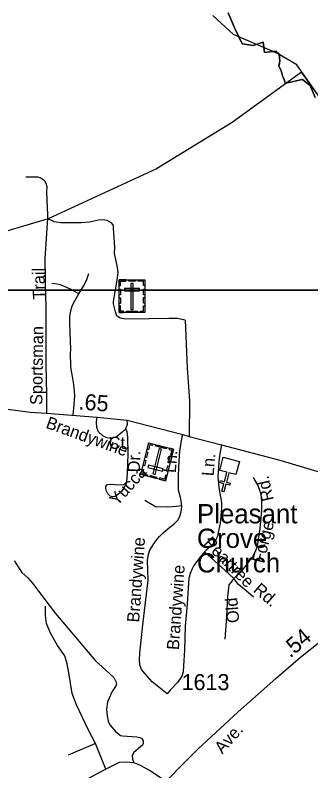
# Model space of a CAD drawing. Extents: x 2220236 to 2384410, y 720751 to 894131.
# Drawn here: x 2340704 to 2343003, y 813234 to 819117 of the extents above; entities that cross this region are included whole.
import ezdxf

# ---------------------------------------------------------------- set-up
doc = ezdxf.new("R2010")
doc.units = 0
doc.layers.add('Default', color=7, linetype='Continuous')

msp = doc.modelspace()

# ---------------------------------------------------------------- linework, layer by layer
at = {"layer": 'Default'}
for p, q in [((2341329.4, 813447.2), (2341117.1, 813356.4)), ((2341409.9, 813246.8), (2341329.4, 813447.2))]:
    msp.add_line(p, q, dxfattribs=at)
for points in [[(2329807.7, 835464.4), (2346103.7, 835464.4), (2346103.7, 816974.9), (2329807.7, 816974.9), (2329807.7, 835464.4)], [(2342360.8, 819134.2), (2342411.2, 819013.9), (2342468, 818892.2), (2342554.5, 818880.1), (2342632.2, 818907), (2342641.8, 818825.6), (2342732.5, 818837.2), (2342755.5, 818815.1), (2342762.2, 818758.4), (2342753.5, 818720.4), (2342767.2, 818694.9), (2342773.2, 818675.8), (2342781.2, 818645.4), (2342794.5, 818615), (2342803, 818587.4), (2342847.2, 818593.9), (2342857.2, 818598.4), (2342933.5, 818615), (2342936.2, 818615), (2342938.2, 818615.4), (2342939.5, 818614.4), (2342996.8, 818568.3), (2343035, 818475.2)], [(2343035, 818475.2), (2342996.8, 818568.3), (2342939.5, 818614.4), (2342938.2, 818615.4), (2342936.2, 818615), (2342933.5, 818615), (2342857.2, 818598.4), (2342847.2, 818593.9), (2342803, 818587.4), (2342794.5, 818615), (2342781.2, 818645.4), (2342773.2, 818675.8), (2342767.2, 818694.9), (2342753.5, 818720.4), (2342762.2, 818758.4), (2342755.5, 818815.1), (2342732.5, 818837.2), (2342641.8, 818825.6), (2342632.2, 818907), (2342554.5, 818880.1), (2342468, 818892.2), (2342411.2, 819013.9), (2342360.8, 819134.2)], [(2342360.8, 819134.2), (2342411.2, 819013.9), (2342468, 818892.2), (2342554.5, 818880.1), (2342632.2, 818907), (2342641.8, 818825.6), (2342732.5, 818837.2), (2342755.5, 818815.1), (2342762.2, 818758.4), (2342753.5, 818720.4), (2342767.2, 818694.9), (2342773.2, 818675.8), (2342781.2, 818645.4), (2342794.5, 818615), (2342803, 818587.4), (2342847.2, 818593.9), (2342857.2, 818598.4), (2342933.5, 818615), (2342936.2, 818615), (2342938.2, 818615.4), (2342939.5, 818614.4), (2342996.8, 818568.3), (2343035, 818475.2)], [(2343035, 818475.2), (2342996.8, 818568.3), (2342939.5, 818614.4), (2342938.2, 818615.4), (2342936.2, 818615), (2342933.5, 818615), (2342857.2, 818598.4), (2342847.2, 818593.9), (2342803, 818587.4), (2342794.5, 818615), (2342781.2, 818645.4), (2342773.2, 818675.8), (2342767.2, 818694.9), (2342753.5, 818720.4), (2342762.2, 818758.4), (2342755.5, 818815.1), (2342732.5, 818837.2), (2342641.8, 818825.6), (2342632.2, 818907), (2342554.5, 818880.1), (2342468, 818892.2), (2342411.2, 819013.9), (2342360.8, 819134.2)], [(2347144.5, 816508), (2347018.6, 816630.8), (2346957.5, 816871.2), (2346805.5, 817002.9), (2346170.5, 817187), (2345776.4, 817380.9), (2345451.3, 817436.6), (2345134.3, 817433.5), (2344959.4, 817478.8), (2344723.4, 817708.8), (2344630.5, 817757.6), (2344397.4, 817790.6), (2344011.4, 818044), (2343719.4, 818048.5), (2343089.3, 818449.4), (2342894.3, 818730.3), (2342743.4, 818819.3), (2342400.3, 818966.1), (2342240.4, 819113.8)], [(2342929.9, 818672.1), (2342390.1, 818280.9), (2341802.5, 817919.9), (2340961.2, 817532.3), (2340582.6, 817418.9)], [(2342929.9, 818672.1), (2342390.1, 818280.9), (2341802.5, 817919.9), (2340961.2, 817532.3), (2340582.6, 817418.9)], [(2344262, 817879.4), (2344011.4, 818044), (2343719.4, 818048.5), (2343089.3, 818449.4), (2342929.9, 818672.1)], [(2344262, 817879.4), (2344011.4, 818044), (2343719.4, 818048.5), (2343089.3, 818449.4), (2342929.9, 818672.1)], [(2340786.1, 817858.3), (2340880.1, 817857.4), (2340898.1, 817853.7), (2340914.3, 817843.8), (2340928.4, 817831.9), (2340942.6, 817808.1), (2340951, 817782.2), (2340947.5, 817736.3), (2340954.8, 817562.7), (2340956, 817534.3)], [(2340956, 817534.3), (2340935.7, 817222.4), (2340941.1, 816902.2), (2340941.5, 816875.9), (2340941.6, 816870.4), (2340942.6, 816808.5), (2340942.1, 816652.2), (2340942.1, 816535.8), (2340943.2, 816393.2), (2340947.8, 816169.6), (2340947.8, 816017.8)], [(2342025.1, 816743.6), (2341963, 816754.9), (2341898.9, 816756.1), (2341749, 816752.2), (2341561.2, 816749.9), (2341519.1, 816757.4), (2341494.9, 816777.2), (2341484.4, 816807), (2341469.6, 816870.8), (2341469.5, 816886.5), (2341497.6, 817053), (2341504.8, 817113.2), (2341498.2, 817167.1), (2341476.9, 817260.9), (2341478.4, 817312.8), (2341468.7, 817456.6), (2341468.4, 817478.6), (2341456.1, 817496.5), (2341418, 817518), (2341386, 817523.7), (2341351.9, 817521.3), (2341282.2, 817506.4), (2341218.3, 817499.6), (2341166.2, 817500.9), (2341056.2, 817499.6), (2341008.2, 817509.1), (2340956, 817534.3)], [(2341199.8, 816947.7), (2341235.7, 817007.6), (2341257.4, 817051), (2341276.8, 817104.6)], [(2341199.8, 816947.7), (2341140, 816980.2), (2341088.6, 817004.2), (2341054.4, 817016.8), (2341031.6, 817022.5), (2340989.4, 817028.2)], [(2329807.7, 816974.9), (2370566.3, 816974.8), (2370566.3, 785046.7), (2329807.6, 785046.7), (2329807.7, 816974.9)], [(2341154.2, 816001.8), (2341162.2, 816085.1), (2341166.7, 816153.6), (2341165.6, 816190.1), (2341159.9, 816241.4), (2341147.4, 816320.2), (2341139.4, 816357.8), (2341137.1, 816386.3), (2341134.8, 816482.2), (2341136, 816515.3), (2341132.5, 816645.4), (2341130.3, 816724.1), (2341130.3, 816774.3), (2341133.7, 816799.4), (2341140.5, 816825.6), (2341148.5, 816854.2), (2341166.7, 816893), (2341199.8, 816947.7)], [(2342025.1, 816743.6), (2342041.4, 816372), (2342058.6, 816112.2), (2342057.3, 815837.5)], [(2340647.8, 816049.1), (2340820.1, 816025.4), (2340947.8, 816017.8), (2341342.3, 815988.1), (2341575, 815964.2), (2342007.7, 815851.2), (2342057.3, 815837.5), (2342307.2, 815771.6), (2342760.3, 815652.7), (2343099.8, 815550.8), (2343289.7, 815487.5), (2343341, 815465.3), (2343394, 815437.9), (2343482.1, 815389.1), (2343575.3, 815333.5), (2343671.1, 815270.1)], [(2341565.4, 815897.6), (2341534.1, 815868.6), (2341488.9, 815831.5), (2341458.8, 815823.4), (2341415.9, 815826.9), (2341385.8, 815841.9), (2341351, 815873.3), (2341338.3, 815905.7), (2341336, 815952.1), (2341342.3, 815988.1)], [(2341565.4, 815897.6), (2341578.2, 815932.4), (2341575, 815964.2)], [(2341572.4, 815483.6), (2341578.2, 815548.5), (2341581.7, 815701.6), (2341580.5, 815829.2), (2341574.7, 815872.1), (2341565.4, 815897.6)], [(2341994.3, 815336.2), (2341992.4, 815352.3), (2341973.6, 815419), (2341972.8, 815466.1), (2341974.5, 815534.6), (2341978.8, 815646.7), (2341984.8, 815724.6), (2341994.2, 815785.3), (2342002.7, 815833.2), (2342007.7, 815851.2)], [(2342307.2, 815771.6), (2342296.9, 815718.6), (2342290.1, 815665.5), (2342284.9, 815597), (2342279.8, 815523.5), (2342288.4, 815439.6), (2342300.3, 815366), (2342307.2, 815323.2), (2342308.9, 815273.6), (2342303.7, 815218.8), (2342296.9, 815160.6), (2342283.2, 815088.7), (2342271.2, 815047.6), (2342252.4, 815011.7), (2342219.9, 814979.2), (2342189.1, 814951.8), (2342163.5, 814922.7), (2342131, 814885.1), (2342091.7, 814833.7), (2342078, 814802.9), (2342064.3, 814770.4), (2342054, 814732.7), (2342048.9, 814657.4), (2342042, 814532.5), (2342024.9, 814359.6), (2342019.8, 814171.3), (2342013, 814051.5), (2342009.6, 814005.3), (2341999.3, 813971.1), (2341965.1, 813923.2), (2341908.6, 813861.6), (2341886.4, 813834.2), (2341770.1, 813926.6), (2341713.6, 813988.2), (2341686.3, 814024.2), (2341674.3, 814060.1), (2341670.9, 814097.8), (2341672.6, 814150.8), (2341696.5, 814371.6), (2341737.6, 814717.3), (2341732.5, 814874.8), (2341739.3, 814917.6), (2341747.9, 814946.7), (2341765, 814974.1), (2341787.2, 815010), (2341807.7, 815037.4), (2341826.5, 815059.6), (2341855.6, 815087), (2341874.4, 815105.8), (2341905.2, 815131.5), (2341937.7, 815155.5), (2341968.5, 815186.3), (2341982.2, 815210.2), (2341994.2, 815251.3), (2341999.3, 815292.4), (2341994.3, 815336.2)], [(2341551.5, 815440.7), (2341529.5, 815409.4), (2341506.3, 815387.4), (2341479.7, 815368.8), (2341461.1, 815367.6), (2341442.6, 815373.4), (2341425.2, 815389.7), (2341414.8, 815411.7), (2341410.1, 815432.6), (2341410.1, 815448.8), (2341419.4, 815463.9), (2341441.4, 815465), (2341480.8, 815463.9), (2341521.4, 815461.6), (2341545.7, 815462.7), (2341558.5, 815467.4), (2341572.4, 815483.6)], [(2341572.4, 815483.6), (2341551.5, 815440.7)], [(2342555.2, 815518.3), (2342591.1, 815455), (2342606.5, 815410.5), (2342616.8, 815369.4), (2342620.2, 815324.9), (2342618.5, 815259.9), (2342604.8, 815121.2), (2342591.1, 815020.3), (2342584.3, 814980.9), (2342567.2, 814933), (2342550, 814900.5), (2342527.8, 814874.8), (2342490.2, 814823.4), (2342449.1, 814772.1), (2342404.7, 814732.7)], [(2341712.7, 815340.6), (2341795.4, 815291), (2341889.6, 815288.8), (2341958, 815294), (2341998.3, 815300.7)], [(2341876.8, 813151.5), (2341971, 813250.2), (2342123.2, 813401.9), (2342437.5, 813693.6), (2342659.3, 813891.8), (2342732.2, 813957), (2342922.3, 814119.2), (2343084.7, 814249.3), (2343193.5, 814348.5), (2343300.1, 814461.7), (2343343.3, 814522.1), (2343425.7, 814659.1), (2343517.6, 814820.2), (2343557.4, 814901.3), (2343576.1, 814954.8), (2343649.6, 815200.6), (2343671.1, 815270.1)], [(2342404.7, 814732.7), (2342332.8, 814796.1), (2342176.6, 814937.9)], [(2340700, 814872.2), (2340706.2, 814854.4), (2340755.1, 814779), (2340802.8, 814736.5), (2340840, 814695.1), (2340885.5, 814633), (2341017.9, 814459.3), (2341329.2, 814090.1), (2341379.8, 814042.8), (2341470.7, 813961.9), (2341487, 813930.1), (2341491.3, 813908.1), (2341483.4, 813890), (2341458, 813851.7), (2341421.1, 813771.4), (2341413.6, 813713.2), (2341418.3, 813661.4), (2341426.8, 813621.5), (2341439.2, 813591.6), (2341487.8, 813538.2), (2341522.1, 813510.6), (2341538.1, 813506.8), (2341650.2, 813500.2), (2341672.3, 813494.5), (2341686.3, 813488.7), (2341698.6, 813466.8), (2341698.8, 813446.8), (2341694.9, 813434.8), (2341679.1, 813420.5), (2341626.2, 813378.3), (2341614.2, 813352.6), (2341615.3, 813325.5), (2341626.2, 813297.8)], [(2342404.7, 814732.7), (2342377.3, 814696.8), (2342365.3, 814681.4), (2342361.9, 814657.4), (2342355.1, 814590.7), (2342346.5, 814436.6), (2342333.1, 814260.6)], [(2342556, 814586.4), (2342499.6, 814634.3), (2342439.7, 814683.9), (2342404.7, 814732.7)], [(2341329.4, 813447.2), (2341271.2, 813555.1), (2341182.1, 813748.6), (2341146.2, 813837.7), (2341120.5, 813997), (2341109.4, 814067.2), (2341090.5, 814128.8), (2341034, 814209.3), (2340977.5, 814305.2), (2340948.4, 814380.6), (2340939.8, 814444), (2340939.8, 814515.9)], [(2341876.8, 813151.5), (2341747.6, 813236.2), (2341682.6, 813272.2), (2341655.3, 813287.6), (2341626.2, 813297.8), (2341568, 813301.3), (2341512.7, 813299.9), (2341409.9, 813246.8), (2341263.6, 813169.5)]]:
    msp.add_lwpolyline(points, dxfattribs=at)
for points in [[(2341512.8, 817013.5), (2341524.2, 817013.5), (2341524.2, 817045.7), (2341564.8, 817045.7), (2341564.8, 817056.8), (2341512.9, 817056.8)], [(2341512.9, 817056.8), (2341711.9, 817056.8), (2341711.9, 816802.2), (2341512.9, 816802.2)], [(2341586.9, 817056.8), (2341638.7, 817056.8), (2341638.7, 817045.4), (2341586.9, 817045.4)], [(2341621.9, 817027.5), (2341603.2, 817027.5), (2341603.2, 816824.7), (2341621.9, 816824.7)], [(2341712, 817013.5), (2341700.7, 817013.5), (2341700.7, 817045.6), (2341660.1, 817045.6), (2341660.1, 817056.8), (2341712, 817056.8)], [(2341512.8, 816939.3), (2341512.8, 816982.7), (2341524.2, 816982.7), (2341524.2, 816939.3)], [(2341553.7, 816988.8), (2341553.7, 816970.1), (2341671.4, 816970.1), (2341671.4, 816988.8)], [(2341700.6, 816940.4), (2341700.6, 816983.7), (2341712, 816983.7), (2341712, 816940.4)], [(2341512.8, 816872.1), (2341512.8, 816915.4), (2341524.2, 816915.4), (2341524.2, 816872.1)], [(2341700.6, 816874.5), (2341700.6, 816917.8), (2341711.9, 816917.8), (2341711.9, 816874.5)], [(2341545.9, 816802.2), (2341545.9, 816813.7), (2341523.9, 816813.7), (2341523.9, 816854.1), (2341512.8, 816854.1), (2341512.8, 816802.2)], [(2341678.8, 816802.2), (2341678.8, 816813.7), (2341700.8, 816813.7), (2341700.8, 816854.1), (2341711.9, 816854.1), (2341711.9, 816802.2)], [(2341570.3, 816813.7), (2341655.2, 816813.7), (2341655.2, 816802.3), (2341570.3, 816802.3)], [(2341872.9, 815491.4), (2341680, 815540.6), (2341742.9, 815787.3), (2341935.8, 815738.2)], [(2341775, 815779.1), (2341772.1, 815768), (2341750.8, 815773.4), (2341740.8, 815734.3), (2341730, 815737), (2341742.9, 815787.3)], [(2341774.5, 815546.7), (2341792.6, 815542.1), (2341842.7, 815738.6), (2341824.6, 815743.2)], [(2341877.3, 815741.2), (2341795, 815762.2), (2341797.9, 815773.2), (2341880.1, 815752.3)], [(2341903.7, 815746.3), (2341900.9, 815735.2), (2341922.2, 815729.7), (2341912.2, 815690.6), (2341923, 815687.8), (2341935.8, 815738.1)], [(2341736, 815714.5), (2341725.3, 815672.5), (2341714.3, 815675.3), (2341725, 815717.3)], [(2341918.6, 815670.4), (2341907.9, 815628.4), (2341896.8, 815631.2), (2341907.5, 815673.2)], [(2342420.2, 815539.9), (2342365.2, 815554.4), (2342345.6, 815480.9), (2342376.5, 815472.6), (2342372.4, 815457.2), (2342341.5, 815465.4), (2342326, 815407.3), (2342310.5, 815411.4), (2342326, 815469.6), (2342295.1, 815477.8), (2342299.2, 815493.2), (2342330.1, 815485), (2342349.7, 815558.6), (2342294, 815573.5), (2342321.4, 815676.4), (2342447.7, 815642.8)], [(2341719.7, 815650.6), (2341709, 815608.6), (2341698, 815611.4), (2341708.7, 815653.4)], [(2341850.2, 815567.4), (2341854.8, 815585.5), (2341740.7, 815614.6), (2341736.1, 815596.5)], [(2341901.9, 815605.2), (2341891.3, 815563.3), (2341880.2, 815566.1), (2341890.9, 815608.1)], [(2341690.6, 815582.6), (2341701.6, 815579.8), (2341693.7, 815548.6), (2341733, 815538.6), (2341730.2, 815527.8), (2341679.9, 815540.6)], [(2341801.2, 815509.7), (2341750.9, 815522.5), (2341753.7, 815533.6), (2341804, 815520.8)], [(2341883.6, 815533.4), (2341872.6, 815536.2), (2341864.7, 815505), (2341825.4, 815515), (2341822.6, 815504.2), (2341872.9, 815491.4)]]:
    msp.add_lwpolyline(points, close=True, dxfattribs=at)

# ---------------------------------------------------------------- texts
for s, height, rotation, p in [('Trail', 95, 90.95518, (2340937, 816903.4)), ('Sportsman', 95, 89.24765, (2340915, 816081.8)), ('.65', 125, 355.69992, (2341194, 816047.7)), ('Brandywine', 95, 340.1061, (2340935.5, 815906.2)), ('Dr.', 95, 88.49345, (2341673.1, 815556.7)), ('Ln.', 95, 85.42821, (2341952.5, 815550.9)), ('Ln.', 95, 85.42821, (2342246.4, 815526)), ('Yucca', 95, 48.51719, (2341498.9, 815291.4)), ('Rd.', 95, 102.87373, (2342715.2, 815344.9)), ('Forge', 95, 75.82793, (2342636.7, 814844.2)), ('Brandywine', 95, 86.01099, (2341667.8, 814387.3)), ('Peartree', 95, 314.51981, (2342163, 814999.7)), ('Brandywine', 95, 86.01099, (2341976.8, 814172.9)), ('Rd.', 95, 319.33135, (2342548.2, 814633.5)), ('Old', 95, 94.65423, (2342446.7, 814389)), ('.54', 125, 40.47198, (2342841.4, 814108.2)), ('Ave.', 95, 48.24993, (2342314.5, 813361.1))]:
    msp.add_text(s, height=height, rotation=rotation, dxfattribs=at).set_placement(p)
for s, height, p in [('Ct.', 95, (2341431.6, 815740.3)), ('Pleasant', 150, (2342117.4, 815160.7)), ('Grove', 150, (2342117.4, 814969.7)), ('Church', 150, (2342117.4, 814778.7)), ('1613', 125, (2341997.9, 813862.5))]:
    msp.add_text(s, height=height, dxfattribs=at).set_placement(p)

doc.saveas('drawing.dxf')
